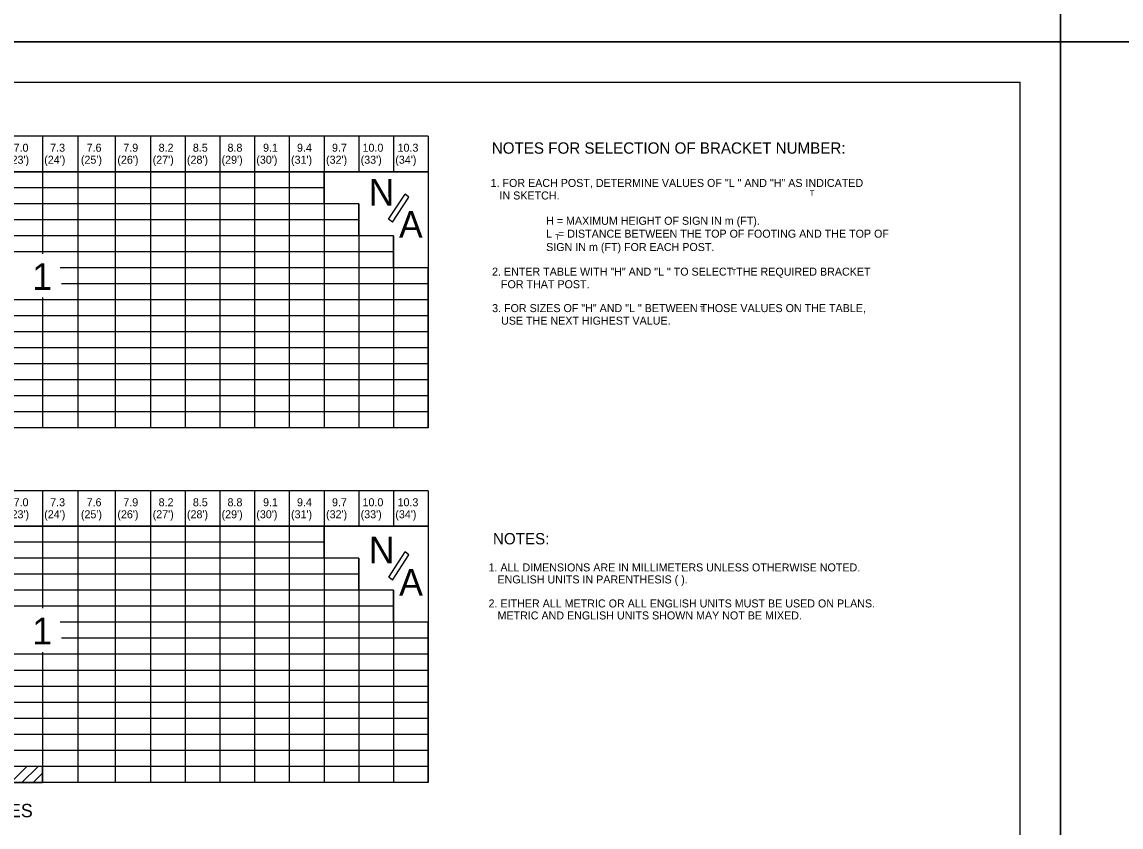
# Model space of a CAD drawing. Extents: x 637580 to 641008, y 294594 to 295782.
# Drawn here: x 639714 to 640126.1, y 294893.4 to 295195.1 of the extents above; entities that cross this region are included whole.
import ezdxf

# ---------------------------------------------------------------- set-up
doc = ezdxf.new("R2010")
doc.units = 0
for name, color, linetype in [('1', 7, 'Continuous'), ('2', 7, 'Continuous'), ('PLT-BNDY', 7, 'Continuous')]:
    doc.layers.add(name, color=color, linetype=linetype)

msp = doc.modelspace()

# ---------------------------------------------------------------- linework, layer by layer
at = {"layer": '1'}
for p in [(639302.31, 295172.63), (640088.31, 294608.63)]:
    msp.add_line(p, (640088.31, 295172.63), dxfattribs=at)
at = {"layer": '2'}
for p, q in [((639866.29, 295152.27), (639545.88, 295152.27)), ((639721.72, 295152.27), (639721.72, 295108.29)), ((639734.98, 295152.27), (639734.98, 295043.01)), ((639748.99, 295152.27), (639748.99, 295043.01)), ((639762.25, 295152.27), (639762.25, 295043.01)), ((639775.25, 295152.27), (639775.25, 295043.01)), ((639788.26, 295152.27), (639788.26, 295043.01)), ((639801.26, 295152.27), (639801.26, 295043.01)), ((639814.27, 295152.27), (639814.27, 295043.01)), ((639827.27, 295152.27), (639827.27, 295043.01)), ((639840.28, 295152.27), (639840.28, 295139.01)), ((639853.28, 295152.27), (639853.28, 295139.01)), ((639866.29, 295152.27), (639866.29, 295043.01)), ((639866.29, 295139.01), (639511.65, 295139.01)), ((639586.4, 295139.01), (639827.27, 295139.01)), ((639827.27, 295139.01), (639866.29, 295139.01)), ((639827.27, 295127.01), (639827.27, 295139.01)), ((639866.29, 295139.01), (639866.29, 295103.01)), ((639827.27, 295133.01), (639511.65, 295133.01)), ((639840.28, 295127.01), (639511.65, 295127.01)), ((639840.28, 295127.01), (639827.27, 295127.01)), ((639840.28, 295115.01), (639840.28, 295127.01)), ((639840.28, 295127.01), (639840.28, 295043.01)), ((639840.28, 295121.01), (639511.65, 295121.01)), ((639853.28, 295115.01), (639511.65, 295115.01)), ((639853.28, 295115.01), (639840.28, 295115.01)), ((639853.28, 295103.01), (639853.28, 295115.01)), ((639853.28, 295115.01), (639853.28, 295043.01)), ((639853.28, 295109.01), (639511.65, 295109.01)), ((639866.29, 295103.01), (639728.38, 295103.01)), ((639866.29, 295103.01), (639853.28, 295103.01)), ((639866.29, 295043.01), (639866.29, 295103.01)), ((639866.29, 295097.01), (639728.91, 295097.01)), ((639866.29, 295091.01), (639619.55, 295091.01)), ((639721.72, 295091.85), (639721.72, 295043.01)), ((639866.29, 295085.01), (639575.26, 295085.01)), ((639866.29, 295079.01), (639583.36, 295079.01)), ((639866.29, 295073.01), (639583.5, 295073.01)), ((639866.29, 295067.01), (639576.49, 295067.01)), ((639866.29, 295061.01), (639511.65, 295061.01)), ((639866.29, 295055.01), (639511.65, 295055.01)), ((639866.29, 295049.01), (639511.65, 295049.01)), ((639866.29, 295043.01), (639511.65, 295043.01)), ((639866.29, 295043.01), (639694.21, 295043.01)), ((639866.29, 295019.39), (639545.88, 295019.39)), ((639721.72, 295019.39), (639721.72, 294975.41)), ((639734.98, 295019.39), (639734.98, 294910.13)), ((639748.99, 295019.39), (639748.99, 294910.13)), ((639762.25, 295019.39), (639762.25, 294910.13)), ((639775.25, 295019.39), (639775.25, 294910.13)), ((639788.26, 295019.39), (639788.26, 294910.13)), ((639801.26, 295019.39), (639801.26, 294910.13)), ((639814.27, 295019.39), (639814.27, 294910.13)), ((639827.27, 295019.39), (639827.27, 294910.13)), ((639840.28, 295019.39), (639840.28, 295006.13)), ((639853.28, 295019.39), (639853.28, 295006.13)), ((639866.29, 295019.39), (639866.29, 294910.13)), ((639866.29, 295006.13), (639511.65, 295006.13)), ((639613.67, 295006.13), (639827.27, 295006.13)), ((639827.27, 295006.13), (639866.29, 295006.13)), ((639827.27, 294994.13), (639827.27, 295006.13)), ((639866.29, 295006.13), (639866.29, 294970.13)), ((639827.27, 295000.13), (639511.65, 295000.13)), ((639840.28, 294994.13), (639511.65, 294994.13)), ((639840.28, 294994.13), (639827.27, 294994.13)), ((639840.28, 294982.13), (639840.28, 294994.13)), ((639840.28, 294994.13), (639840.28, 294910.13)), ((639840.28, 294988.13), (639511.65, 294988.13)), ((639853.28, 294982.13), (639511.65, 294982.13)), ((639853.28, 294982.13), (639840.28, 294982.13)), ((639853.28, 294970.13), (639853.28, 294982.13)), ((639853.28, 294982.13), (639853.28, 294910.13)), ((639853.28, 294976.13), (639511.65, 294976.13)), ((639866.29, 294970.13), (639728.38, 294970.13)), ((639866.29, 294970.13), (639853.28, 294970.13)), ((639866.29, 294910.13), (639866.29, 294970.13)), ((639866.29, 294964.13), (639728.91, 294964.13)), ((639866.29, 294958.13), (639643.27, 294958.13)), ((639721.72, 294958.97), (639721.72, 294910.13)), ((639866.29, 294952.13), (639575.26, 294952.13)), ((639866.29, 294946.13), (639583.36, 294946.13)), ((639866.29, 294940.13), (639583.5, 294940.13)), ((639866.29, 294934.13), (639576.49, 294934.13)), ((639866.29, 294928.13), (639511.65, 294928.13)), ((639866.29, 294922.13), (639511.65, 294922.13)), ((639866.29, 294916.13), (639511.65, 294916.13)), ((639709.81, 294910.13), (639715.84, 294916.15)), ((639714.05, 294910.13), (639720.06, 294916.13)), ((639866.29, 294910.13), (639511.65, 294910.13)), ((639667.45, 294910.13), (639721.72, 294910.13)), ((639718.3, 294910.13), (639721.72, 294913.55)), ((639866.29, 294910.13), (639721.72, 294910.13))]:
    msp.add_line(p, q, dxfattribs=at)
for points in [[(639851.5, 295121.18), (639857.64, 295130.63)], [(639852.92, 295120.07), (639859.06, 295129.52)], [(639859.06, 295129.52), (639857.64, 295130.63)], [(639852.92, 295120.07), (639851.5, 295121.18)], [(639851.57, 294987.08), (639857.71, 294996.53)], [(639859.13, 294995.43), (639857.71, 294996.53)], [(639852.99, 294985.98), (639859.13, 294995.43)], [(639852.99, 294985.98), (639851.57, 294987.08)], [(639721.72, 294910.13), (639721.72, 294910.18), (639721.72, 294916.14), (639707.97, 294916.13)]]:
    msp.add_lwpolyline(points, dxfattribs=at)
at = {"layer": 'PLT-BNDY'}
for points in [[(639262.31, 295781.63), (640103.31, 295781.63), (640103.31, 295187.63), (639262.31, 295187.63)], [(640103.31, 295781.63), (640944.31, 295781.63), (640944.31, 295187.63), (640103.31, 295187.63)], [(639262.31, 295187.63), (640103.31, 295187.63), (640103.31, 294593.63), (639262.31, 294593.63)], [(640103.31, 295187.63), (640944.31, 295187.63), (640944.31, 294593.63), (640103.31, 294593.63)]]:
    msp.add_lwpolyline(points, close=True, dxfattribs=at)

# ---------------------------------------------------------------- texts
at = {"layer": '1'}
for s, height, p in [('1. FOR EACH POST, DETERMINE VALUES OF "L " AND "H" AS INDICATED', 3, (639889.72, 295133.3)), ('   IN SKETCH.', 3, (639889.72, 295128.6)), ('T', 2, (640009.42, 295130.01)), ('H = MAXIMUM HEIGHT OF SIGN IN m (FT).', 3, (639910.53, 295119.12)), ('L  = DISTANCE BETWEEN THE TOP OF FOOTING AND THE TOP OF', 3, (639910.55, 295114.28)), ('SIGN IN m (FT) FOR EACH POST.', 3, (639910.55, 295109.28)), ('T', 2, (639913.88, 295113.57)), ('2. ENTER TABLE WITH "H" AND "L " TO SELECT THE REQUIRED BRACKET', 3, (639890.26, 295100.05)), ('T', 2, (639980.13, 295100.43)), ('   FOR THAT POST.', 3, (639890.26, 295095.35)), ('3. FOR SIZES OF "H" AND "L " BETWEEN THOSE VALUES ON THE TABLE,', 3, (639890.3, 295086.39)), ('T', 2, (639968.12, 295086.5)), ('   USE THE NEXT HIGHEST VALUE.', 3, (639890.3, 295081.69))]:
    msp.add_text(s, height=height, dxfattribs=at).set_placement(p)
at = {"layer": '2'}
for s, height, p in [('7.0', 3, (639710.91, 295146.5)), ('7.3', 3, (639724.62, 295146.5)), ('7.6', 3, (639738.28, 295146.5)), ('7.9', 3, (639752.03, 295146.5)), ('8.2', 3, (639765.27, 295146.5)), ('8.5', 3, (639778.11, 295146.5)), ('8.8', 3, (639791.1, 295146.5)), ('9.1', 3, (639804.43, 295146.5)), ('9.4', 3, (639817.14, 295146.5)), ('9.7', 3, (639830.27, 295146.5)), ('10.0', 3, (639841.71, 295146.5)), ('10.3', 3, (639854.84, 295146.5)), ('NOTES FOR SELECTION OF BRACKET NUMBER:', 4.25, (639890.17, 295145.76)), ("(23')", 3, (639708.81, 295142)), ("(24')", 3, (639722.39, 295142)), ("(25')", 3, (639736.13, 295142)), ("(26')", 3, (639749.81, 295142)), ("(27')", 3, (639763.04, 295142)), ("(28')", 3, (639775.89, 295142)), ("(29')", 3, (639788.87, 295142)), ("(30')", 3, (639801.89, 295142)), ("(31')", 3, (639814.91, 295142)), ("(32')", 3, (639828.04, 295142)), ("(33')", 3, (639841.01, 295142)), ("(34')", 3, (639854.01, 295142)), ('N', 10, (639844, 295126.34)), ('A', 10, (639855.37, 295114.23)), ('1', 10, (639717.89, 295094.72)), ('7.0', 3, (639710.91, 295013.62)), ('7.3', 3, (639724.62, 295013.62)), ('7.6', 3, (639738.28, 295013.62)), ('7.9', 3, (639752.03, 295013.62)), ('8.2', 3, (639765.27, 295013.62)), ('8.5', 3, (639778.11, 295013.62)), ('8.8', 3, (639791.1, 295013.62)), ('9.1', 3, (639804.43, 295013.62)), ('9.4', 3, (639817.14, 295013.62)), ('9.7', 3, (639830.27, 295013.62)), ('10.0', 3, (639841.71, 295013.62)), ('10.3', 3, (639854.84, 295013.62)), ("(23')", 3, (639708.81, 295009.12)), ("(24')", 3, (639722.39, 295009.12)), ("(25')", 3, (639736.13, 295009.12)), ("(26')", 3, (639749.81, 295009.12)), ("(27')", 3, (639763.04, 295009.12)), ("(28')", 3, (639775.89, 295009.12)), ("(29')", 3, (639788.87, 295009.12)), ("(30')", 3, (639801.89, 295009.12)), ("(31')", 3, (639814.91, 295009.12)), ("(32')", 3, (639828.04, 295009.12)), ("(33')", 3, (639841.01, 295009.12)), ("(34')", 3, (639854.01, 295009.12)), ('N', 10, (639844.07, 294992.24)), ('NOTES:', 4.25, (639890.6, 294999.34)), (' 1. ALL DIMENSIONS ARE IN MILLIMETERS UNLESS OTHERWISE NOTED.', 3, (639887.84, 294989.2)), ('A', 10, (639855.43, 294980.14)), ('    ENGLISH UNITS IN PARENTHESIS ( ).', 3, (639887.84, 294984.7)), (' 2. EITHER ALL METRIC OR ALL ENGLISH UNITS MUST BE USED ON PLANS.', 3, (639887.84, 294975.7)), ('1', 10, (639717.89, 294961.85)), ('    METRIC AND ENGLISH UNITS SHOWN MAY NOT BE MIXED.     ', 3, (639887.84, 294971.2)), ('B-525 BRACKET TABLES', 5, (639639.3, 294897.07))]:
    msp.add_text(s, height=height, dxfattribs=at).set_placement(p)

doc.saveas('drawing.dxf')
